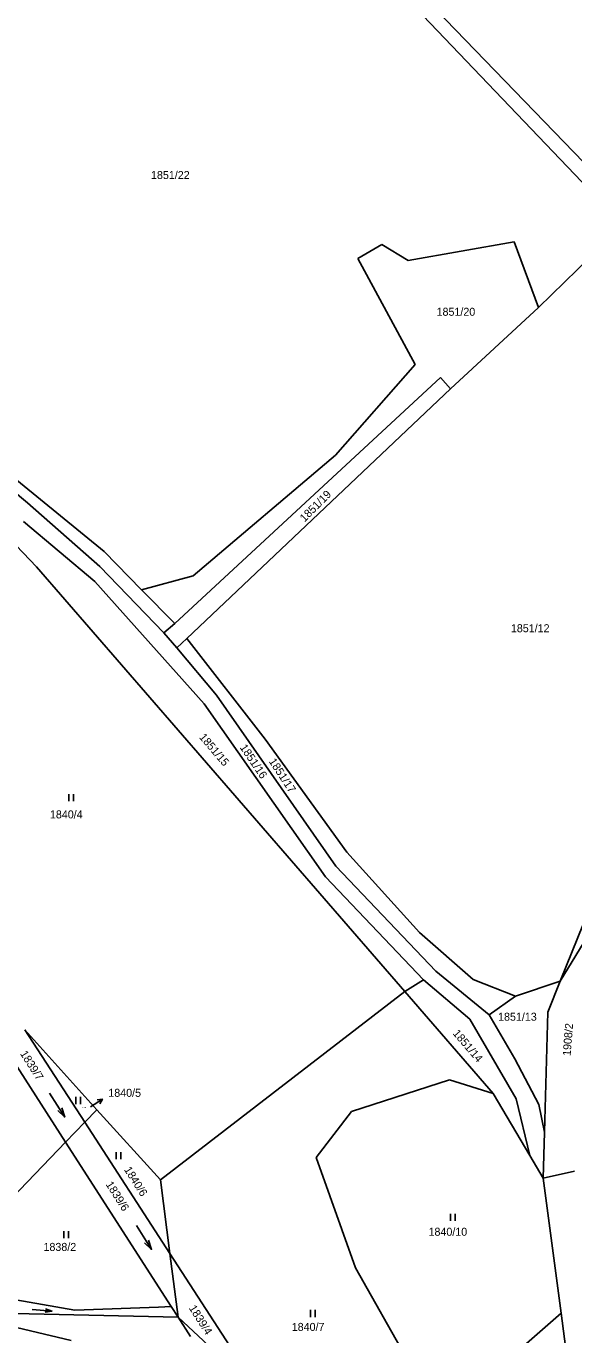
# Model space of a CAD drawing. Extents: x -609861 to -605046, y -1120287 to -1116307.
# Drawn here: x -607970.9 to -607854.5, y -1117749.8 to -1117471.8 of the extents above; entities that cross this region are included whole.
import ezdxf

# ---------------------------------------------------------------- set-up
doc = ezdxf.new("R2010")
doc.units = 0
for name, color, linetype in [('Vrstva 1', 7, 'Continuous'), ('Vrstva 2', 7, 'Continuous'), ('Vrstva 3', 7, 'Continuous'), ('Vrstva 7', 7, 'Continuous')]:
    doc.layers.add(name, color=color, linetype=linetype)

msp = doc.modelspace()

# ---------------------------------------------------------------- linework, layer by layer
at = {"layer": 'Vrstva 1'}
for p, q in [((-607885.91, -1117466.02), (-607841.26, -1117512.3)), ((-607844.05, -1117514.09), (-607888.05, -1117468)), ((-607844.05, -1117514.09), (-607862, -1117531.54)), ((-607900.42, -1117521.2), (-607895.27, -1117518.22)), ((-607895.27, -1117518.22), (-607889.69, -1117521.6)), ((-607889.69, -1117521.6), (-607867.15, -1117517.63)), ((-607867.15, -1117517.63), (-607862, -1117531.54)), ((-607888.19, -1117543.65), (-607900.42, -1117521.2)), ((-607862, -1117531.54), (-607880.67, -1117548.82)), ((-607905.14, -1117562.92), (-607888.19, -1117543.65)), ((-608003.96, -1117545.27), (-607970.61, -1117573.06)), ((-607939.27, -1117598.68), (-607882.82, -1117546.44)), ((-607882.82, -1117546.44), (-607880.67, -1117548.82)), ((-607880.67, -1117548.82), (-607936.7, -1117601.86)), ((-607954.3, -1117583.39), (-607982.63, -1117560.34)), ((-607935.41, -1117588.55), (-607905.14, -1117562.92)), ((-607970.61, -1117573.06), (-607955.24, -1117586.59)), ((-607971.47, -1117577.03), (-607956.31, -1117589.77)), ((-607974.45, -1117580.64), (-607968.7, -1117586.65)), ((-607946.36, -1117591.53), (-607954.3, -1117583.39)), ((-607968.7, -1117586.65), (-607890.39, -1117676.86)), ((-607955.24, -1117586.59), (-607941.63, -1117600.67)), ((-607946.36, -1117591.53), (-607935.41, -1117588.55)), ((-607956.31, -1117589.77), (-607933.05, -1117615.77)), ((-607939.27, -1117598.68), (-607946.36, -1117591.53)), ((-607941.63, -1117600.67), (-607939.27, -1117598.68)), ((-607941.63, -1117600.67), (-607938.84, -1117603.85)), ((-607936.7, -1117601.86), (-607938.84, -1117603.85)), ((-607920.11, -1117623.22), (-607936.7, -1117601.86)), ((-607938.84, -1117603.85), (-607930.41, -1117613.88)), ((-607933.05, -1117615.77), (-607907.29, -1117652.52)), ((-607930.41, -1117613.88), (-607905.09, -1117650.23)), ((-607902.72, -1117647.26), (-607920.11, -1117623.22)), ((-607887.27, -1117664.34), (-607902.72, -1117647.26)), ((-607907.29, -1117652.52), (-607886.47, -1117674.38)), ((-607905.09, -1117650.23), (-607883.84, -1117672.49)), ((-607848.85, -1117653.46), (-607857.39, -1117674.64)), ((-607857.39, -1117674.64), (-607846.23, -1117656.27)), ((-607875.89, -1117674.27), (-607887.27, -1117664.34)), ((-607890.39, -1117676.86), (-607886.47, -1117674.38)), ((-607886.47, -1117674.38), (-607876.6, -1117682.72)), ((-607883.84, -1117672.49), (-607872.46, -1117681.82)), ((-607866.88, -1117677.85), (-607875.89, -1117674.27)), ((-607866.88, -1117677.85), (-607857.39, -1117674.64)), ((-607857.39, -1117674.64), (-607860.04, -1117681.21)), ((-607942.33, -1117716.85), (-607890.39, -1117676.86)), ((-607890.39, -1117676.86), (-607871.62, -1117698.48)), ((-607872.46, -1117681.82), (-607866.88, -1117677.85)), ((-607876.6, -1117682.72), (-607866.72, -1117699.61)), ((-607872.46, -1117681.82), (-607867.05, -1117691.12)), ((-607860.04, -1117681.21), (-607860.74, -1117706.75)), ((-607971.15, -1117684.95), (-607955.85, -1117701.95)), ((-607971.15, -1117684.95), (-607958.41, -1117704.6)), ((-607975.15, -1117689.14), (-607962.49, -1117708.85)), ((-607867.05, -1117691.12), (-607861.9, -1117700.86)), ((-607880.94, -1117695.59), (-607901.76, -1117702.35)), ((-607871.62, -1117698.48), (-607880.94, -1117695.59)), ((-607871.62, -1117698.48), (-607863.84, -1117711.66)), ((-607866.72, -1117699.61), (-607863.84, -1117711.66)), ((-607955.85, -1117701.95), (-607958.41, -1117704.6)), ((-607955.85, -1117701.95), (-607942.33, -1117716.85)), ((-607901.76, -1117702.35), (-607909.27, -1117712.08)), ((-607861.9, -1117700.86), (-607860.74, -1117706.75)), ((-607958.41, -1117704.6), (-607962.49, -1117708.85)), ((-607958.41, -1117704.6), (-607940.33, -1117732.47)), ((-607860.74, -1117706.75), (-607861.01, -1117716.46)), ((-607962.49, -1117708.85), (-607987.97, -1117735.33)), ((-607962.49, -1117708.85), (-607940.05, -1117743.77)), ((-607909.27, -1117712.08), (-607900.9, -1117735.52)), ((-607863.84, -1117711.66), (-607861.01, -1117716.46)), ((-607854.33, -1117715.02), (-607861.01, -1117716.46)), ((-607861.01, -1117716.46), (-607857.19, -1117745.13)), ((-607942.33, -1117716.85), (-607940.33, -1117732.47)), ((-607940.33, -1117732.47), (-607938.59, -1117746.04)), ((-607940.33, -1117732.47), (-607922.47, -1117760)), ((-607900.9, -1117735.52), (-607889.74, -1117755.19)), ((-607960.54, -1117744.53), (-607979.65, -1117741.21)), ((-607942.78, -1117743.87), (-607960.54, -1117744.53)), ((-607940.05, -1117743.77), (-607942.78, -1117743.87)), ((-607938.59, -1117746.04), (-607940.05, -1117743.77)), ((-607981.54, -1117746.18), (-607961.29, -1117751)), ((-607976.6, -1117745.18), (-607938.59, -1117746.04)), ((-607938.59, -1117746.04), (-607927.45, -1117756.35)), ((-607935.98, -1117750.1), (-607938.59, -1117746.04)), ((-607877.29, -1117762.74), (-607857.19, -1117745.13)), ((-607857.19, -1117745.13), (-607855.4, -1117758.53))]:
    msp.add_line(p, q, dxfattribs=at)
at = {"layer": 'Vrstva 3'}
for p, q in [((-607961.79, -1117634.9), (-607961.79, -1117636.4)), ((-607960.79, -1117636.4), (-607960.79, -1117634.9)), ((-607965.91, -1117698.455), (-607962.67, -1117703.505)), ((-607960.3, -1117699.24), (-607960.3, -1117700.74)), ((-607959.3, -1117700.74), (-607959.3, -1117699.24)), ((-607951.74, -1117710.98), (-607951.74, -1117712.48)), ((-607950.74, -1117712.48), (-607950.74, -1117710.98)), ((-607880.71, -1117724.04), (-607880.71, -1117725.54)), ((-607879.71, -1117725.54), (-607879.71, -1117724.04)), ((-607947.463, -1117726.567), (-607944.217, -1117731.613)), ((-607962.88, -1117727.74), (-607962.88, -1117729.24)), ((-607961.88, -1117729.24), (-607961.88, -1117727.74)), ((-607969.603, -1117744.373), (-607965.417, -1117744.727)), ((-607910.45, -1117744.48), (-607910.45, -1117745.98)), ((-607909.45, -1117745.98), (-607909.45, -1117744.48))]:
    msp.add_line(p, q, dxfattribs=at)
for points in [[(-607963.329, -1117701.551), (-607962.67, -1117703.505), (-607964.171, -1117702.092)], [(-607944.878, -1117729.661), (-607944.217, -1117731.613), (-607945.72, -1117730.202)], [(-607966.783, -1117744.26), (-607965.417, -1117744.727), (-607966.842, -1117744.958)]]:
    msp.add_lwpolyline(points, dxfattribs=at)
at = {"layer": 'Vrstva 7'}
msp.add_line((-607954.667, -1117699.735), (-607957.22, -1117701.31), dxfattribs=at)
msp.add_lwpolyline([(-607955.78, -1117699.835), (-607954.667, -1117699.735), (-607955.255, -1117700.686)], dxfattribs=at)

# ---------------------------------------------------------------- texts
at = {"layer": 'Vrstva 2'}
for s, height, p in [('1851/22', 1.7, (-607944.347, -1117504.29)), ('1851/20', 1.7, (-607883.657, -1117533.33)), ('1851/12', 1.7, (-607867.867, -1117600.54)), ('1840/4', 1.7, (-607965.827, -1117640.08)), ('1851/13', 1.7, (-607870.587, -1117683.05)), ('1840/5', 0.2, (-607958.994, -1117701.59)), ('1840/10', 1.7, (-607885.367, -1117728.72)), ('1838/2', 1.7, (-607967.197, -1117731.94)), ('1840/7', 1.7, (-607914.437, -1117748.93))]:
    msp.add_text(s, height=height, dxfattribs=at).set_placement(p)
for s, rotation, p in [('1851/19', 44.97719, (-607911.712, -1117577.222)), ('1851/15', 310.48583, (-607934.215, -1117622.899)), ('1851/16', 304.18329, (-607925.549, -1117625.025)), ('1851/17', 303.32386, (-607919.384, -1117627.968)), ('1851/14', 310.48583, (-607880.315, -1117685.799)), ('1908/2', 85.4853, (-607855.179, -1117690.579)), ('1839/7', 302.40713, (-607972.24, -1117690.042)), ('1840/6', 302.40713, (-607950.15, -1117714.672)), ('1839/6', 302.40713, (-607954.04, -1117717.802)), ('1839/4', 302.40713, (-607936.36, -1117744.082))]:
    msp.add_text(s, height=1.7, rotation=rotation, dxfattribs=at).set_placement(p)
at = {"layer": 'Vrstva 7'}
msp.add_text('1840/5', height=1.7, dxfattribs=at).set_placement((-607953.417, -1117699.21))

doc.saveas('drawing.dxf')
